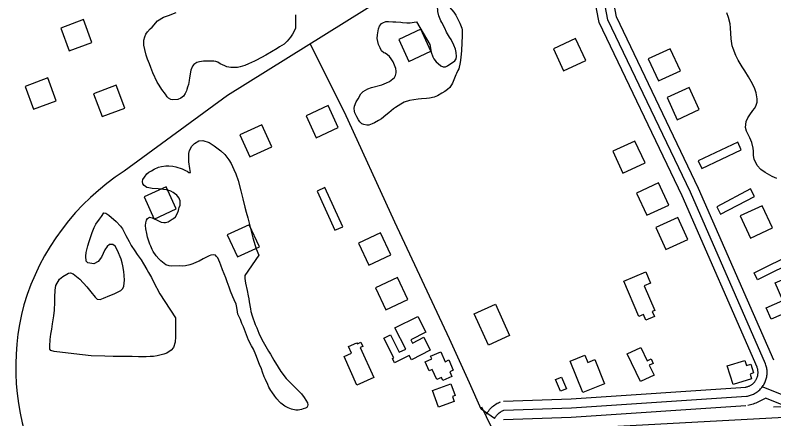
# Model space of a CAD drawing. Extents: x 3508733 to 3546731, y 546897 to 572481.
# Drawn here: x 3540808 to 3542060, y 569345 to 570012 of the extents above; entities that cross this region are included whole.
import ezdxf

# ---------------------------------------------------------------- set-up
doc = ezdxf.new("R2010")
doc.units = 0
for name, color, linetype in [('V-BLDG-OTLN', 7, 'Continuous'), ('V-ROAD-CNTR', 7, 'Continuous'), ('V-SITE-VEGE', 7, 'Continuous'), ('V-TOPO-SHOR', 7, 'Continuous')]:
    doc.layers.add(name, color=color, linetype=linetype)

msp = doc.modelspace()

# ---------------------------------------------------------------- linework, layer by layer
at = {"layer": 'V-BLDG-OTLN'}
for points in [[(3540897.5, 569953.2), (3540934.9, 569967.2), (3540920.9, 570004.7), (3540883.5, 569990.7)], [(3541441.3, 569972.1), (3541458.1, 569935.8), (3541494.4, 569952.5), (3541477.6, 569988.9)], [(3541696.6, 569956.6), (3541713.3, 569920.3), (3541749.7, 569937), (3541732.9, 569973.4)], [(3541852.8, 569939.9), (3541869.6, 569903.6), (3541905.9, 569920.3), (3541889.1, 569956.6)], [(3540838.6, 569856.9), (3540876, 569870.9), (3540862, 569908.4), (3540824.6, 569894.4)], [(3540951.6, 569844.8), (3540989.1, 569858.8), (3540975.1, 569896.3), (3540937.6, 569882.3)], [(3541883.9, 569875.9), (3541900.7, 569839.5), (3541937, 569856.3), (3541920.3, 569892.6)], [(3541288.3, 569846.1), (3541305.1, 569809.7), (3541341.4, 569826.5), (3541324.7, 569862.8)], [(3541178.9, 569814.5), (3541195.7, 569778.1), (3541232, 569794.9), (3541215.2, 569831.2)], [(3541794.5, 569787.5), (3541811.2, 569751.2), (3541847.6, 569768), (3541830.8, 569804.3)], [(3542006.4, 569789.6), (3542000.5, 569802.2), (3541935.4, 569771.6), (3541941.3, 569758.9)], [(3541833.5, 569718.2), (3541850.3, 569681.9), (3541886.6, 569698.6), (3541869.8, 569735)], [(3541021.2, 569711.9), (3541037.9, 569675.5), (3541074.2, 569692.3), (3541057.5, 569728.6)], [(3541319.2, 569727.5), (3541306.5, 569721.7), (3541336, 569656.9), (3541348.8, 569662.7)], [(3542028.2, 569712.9), (3542021.6, 569725.3), (3541965.8, 569695.7), (3541972.3, 569683.4)], [(3542004.5, 569680.5), (3542021.3, 569644.1), (3542057.6, 569660.9), (3542040.9, 569697.2)], [(3541865.3, 569661.3), (3541882, 569625), (3541918.3, 569641.8), (3541901.6, 569678.1)], [(3541158.2, 569649.3), (3541175, 569613), (3541211.3, 569629.7), (3541194.6, 569666.1)], [(3541374.9, 569635.7), (3541391.7, 569599.4), (3541428, 569616.1), (3541411.2, 569652.4)], [(3542033.1, 569575.3), (3542027.5, 569586.7), (3542095.4, 569620.2), (3542101, 569608.9)], [(3541837.6, 569514.6), (3541812.6, 569572.9), (3541848.7, 569588.3), (3541856.8, 569569.5), (3541846.4, 569565), (3541863.8, 569524.5), (3541859.6, 569522.6), (3541863, 569514.7), (3541848.8, 569508.6), (3541844.9, 569517.7)], [(3542055.6, 569510.2), (3542047.4, 569529), (3542074.7, 569540.9), (3542062, 569570), (3542100.5, 569586.8), (3542121.4, 569538.9)], [(3541402.9, 569562), (3541419.7, 569525.7), (3541456, 569542.4), (3541439.2, 569578.7)], [(3541600.6, 569534.6), (3541623.9, 569483), (3541589.2, 569467.3), (3541565.9, 569518.9)], [(3541463.7, 569470.7), (3541482.5, 569480.2), (3541493.2, 569459), (3541462, 569443.2), (3541458.5, 569450.2), (3541434.4, 569437.9), (3541430.7, 569445.2), (3541433.2, 569446.5), (3541416.8, 569478.7), (3541427.5, 569484.1), (3541442.1, 569455.4), (3541452.7, 569460.7), (3541435, 569495.6), (3541472.6, 569514.7), (3541485.7, 569488.7), (3541460.9, 569476.2)], [(3541377.6, 569463.2), (3541399.9, 569413.5), (3541372.2, 569401), (3541351, 569448.3), (3541363.1, 569453.8), (3541358.1, 569464.8), (3541372.2, 569471.1), (3541372.9, 569469.6), (3541378.9, 569472.3), (3541382.1, 569465.2)], [(3541510.4, 569456.4), (3541517.6, 569439.9), (3541523.8, 569442.7), (3541531.2, 569425.7), (3541525.3, 569423.1), (3541528.7, 569415.2), (3541514, 569408.8), (3541511.8, 569413.8), (3541504, 569410.3), (3541496.6, 569427.2), (3541491.3, 569424.9), (3541484.8, 569439.8), (3541495.7, 569444.6), (3541493.8, 569449.1)], [(3541840, 569407), (3541818.1, 569452.9), (3541840.5, 569463.5), (3541851.1, 569441.3), (3541857.6, 569444.4), (3541861.1, 569437.1), (3541854.6, 569434), (3541862.4, 569417.7)], [(3541764.8, 569443.4), (3541780.9, 569403.5), (3541745, 569388.9), (3541724, 569440.7), (3541748.5, 569450.6), (3541753.4, 569438.7)], [(3541992.9, 569402), (3541983.2, 569433), (3542012.3, 569442.1), (3542014.9, 569433.7), (3542022, 569435.9), (3542026.6, 569421.2), (3542020.9, 569419.4), (3542023.4, 569411.5)], [(3541708, 569391.1), (3541699.9, 569410.2), (3541710, 569414.5), (3541718.1, 569395.3)], [(3541497, 569392.2), (3541527.2, 569403.2), (3541534.2, 569384.1), (3541529.8, 569382.5), (3541532.8, 569374.3), (3541506.9, 569364.9)]]:
    msp.add_lwpolyline(points, close=True, dxfattribs=at)
at = {"layer": 'V-ROAD-CNTR'}
for points in [[(3542399.8, 570684.4), (3541868.2, 570329.2), (3541581.5, 570143.6), (3541158.5, 569879.6), (3540988.3, 569754.5)], [(3542059.9, 569442.6), (3541936, 569726.1), (3541800.6, 570009.2), (3541792.1, 570053.5), (3541724.2, 570175), (3541707.7, 570221.2)], [(3542032.5, 569430.6), (3541908.7, 569713.6), (3541771.9, 569999.8), (3541763.6, 570043.1), (3541696.8, 570162.5), (3541679.4, 570211.1)], [(3542046.2, 569436.6), (3541922.4, 569719.8), (3541786.2, 570004.5), (3541777.8, 570048.3), (3541710.5, 570168.7), (3541693.6, 570216.2)], [(3541599.3, 569346.1), (3541577.2, 569361.5), (3541558.2, 569404.9), (3541524.7, 569477.6), (3541434.5, 569670.3), (3541351.8, 569851.9), (3541294.8, 569964.7)], [(3543289.1, 569477.9), (3543291, 569473.8), (3543241.5, 569446.9), (3543015.9, 569431.6), (3542538.3, 569408.4), (3542117.3, 569383.5), (3542080.7, 569382.3), (3542040.9, 569398.1)], [(3543310.5, 569467.4), (3543245.8, 569432.2), (3543016.8, 569416.6), (3542539.1, 569393.5), (3542118, 569368.5), (3542078.1, 569367.2), (3542046.5, 569379.8)], [(3543838.2, 569442.8), (3541690.3, 569327), (3540868.3, 569282.7), (3539753, 569225.1), (3538133.2, 569138.2), (3536332.9, 569045.5), (3533541.7, 568893.8)], [(3542012.5, 569397.8), (3542013.9, 569398), (3542015, 569398.2), (3542016.1, 569398.5), (3542017.1, 569398.8), (3542018.1, 569399.2), (3542019.2, 569399.6), (3542020.2, 569400), (3542021.1, 569400.5), (3542022.1, 569401.1), (3542023, 569401.7), (3542023.9, 569402.3), (3542024.8, 569403), (3542025.7, 569403.7), (3542026.5, 569404.4), (3542027.2, 569405.2), (3542028, 569406), (3542028.7, 569406.8), (3542029.4, 569407.7), (3542030, 569408.6), (3542030.6, 569409.6), (3542031.1, 569410.5), (3542031.6, 569411.5), (3542032, 569412.5), (3542032.5, 569413.5), (3542032.8, 569414.6), (3542033.1, 569415.6), (3542033.4, 569416.7), (3542033.6, 569417.8), (3542033.8, 569418.9), (3542033.9, 569419.9), (3542034, 569421), (3542034, 569422.1), (3542034, 569423.2), (3542033.9, 569424.3), (3542033.8, 569425.4), (3542033.6, 569426.5), (3542033.4, 569427.6), (3542033.1, 569428.7), (3542032.8, 569429.7), (3542032.3, 569430.9), (3542032.2, 569431.2)], [(3542014.8, 569383), (3542016.6, 569383.2), (3542018.3, 569383.6), (3542020, 569384), (3542021.7, 569384.5), (3542023.4, 569385.1), (3542025.1, 569385.8), (3542026.7, 569386.5), (3542028.3, 569387.3), (3542029.8, 569388.2), (3542031.3, 569389.1), (3542032.8, 569390.2), (3542034.2, 569391.2), (3542035.5, 569392.4), (3542036.8, 569393.6), (3542038.1, 569394.8), (3542039.3, 569396.1), (3542040.4, 569397.5), (3542041.5, 569398.9), (3542042.5, 569400.4), (3542043.5, 569401.9), (3542044.3, 569403.4), (3542045.1, 569405), (3542045.9, 569406.6), (3542046.5, 569408.3), (3542047.1, 569410), (3542047.6, 569411.7), (3542048, 569413.4), (3542048.4, 569415.1), (3542048.7, 569416.9), (3542048.8, 569418.7), (3542049, 569420.4), (3542049, 569422.2), (3542048.9, 569424), (3542048.8, 569425.8), (3542048.6, 569427.5), (3542048.3, 569429.3), (3542048, 569431), (3542047.5, 569432.7), (3542047, 569434.4), (3542046.4, 569436.1), (3542046.2, 569436.6)], [(3541614.3, 569374.8), (3541725.7, 569378.6), (3542013.8, 569397.9)], [(3541614.8, 569359.8), (3541726.5, 569363.6), (3542014.8, 569383)], [(3542017.1, 569368.1), (3542019.2, 569368.5), (3542021.6, 569369), (3542024, 569369.6), (3542026.4, 569370.3), (3542028.7, 569371.1), (3542031, 569372), (3542033.2, 569373), (3542046.5, 569379.8)], [(3541586.2, 569353.4), (3541587.2, 569355.1), (3541588.4, 569357.1), (3541589.7, 569358.9), (3541591.2, 569360.8), (3541592.7, 569362.5), (3541594.3, 569364.2), (3541596, 569365.7), (3541597.8, 569367.2), (3541599.6, 569368.6), (3541601.5, 569369.9), (3541603.5, 569371.1), (3541605.6, 569372.2), (3541607.6, 569373.1), (3541609.1, 569373.7)], [(3541614.3, 569344.6), (3541725.7, 569348.4), (3542013.8, 569367.7)], [(3541948.3, 568573.7), (3541909.9, 568661.9), (3541835.2, 568820.9), (3541677.4, 569159), (3541639.4, 569237.9), (3541578.4, 569364.6)], [(3541599.3, 569346.1), (3541600.1, 569347.5), (3541600.9, 569348.8), (3541601.8, 569350), (3541602.7, 569351.2), (3541603.7, 569352.3), (3541604.8, 569353.4), (3541605.9, 569354.5), (3541607.1, 569355.4), (3541608.3, 569356.4), (3541609.5, 569357.2), (3541610.9, 569358), (3541612.2, 569358.7), (3541613.6, 569359.3), (3541614.8, 569359.8)]]:
    msp.add_lwpolyline(points, dxfattribs=at)
for centre, radius, start, end in [((3541205.8, 569418.7), 400.2, 122.9362, 163.2907), ((3541206.9, 569431.2), 397.7, 165.0665, 202.949)]:
    msp.add_arc(centre, radius, start, end, dxfattribs=at)
at = {"layer": 'V-SITE-VEGE'}
for points in [[(3541525.1, 569975.8), (3541520.2, 569984.2), (3541517.4, 569990.7), (3541512.4, 569999.9), (3541510.9, 570003), (3541507.3, 570011), (3541505.6, 570017.9), (3541505.3, 570027.3), (3541506.1, 570032.6), (3541507.8, 570037), (3541510.5, 570036.2), (3541518.9, 570029.9), (3541525, 570025.1), (3541532, 570017.2), (3541535.2, 570012), (3541542.1, 569998.8), (3541545.1, 569990.4), (3541545.6, 569987.7), (3541545.6, 569978.5)], [(3541270.6, 570012.6), (3541271, 570008.2), (3541271, 569997), (3541270.6, 569990.7), (3541269.4, 569986.6), (3541265.9, 569980.5), (3541262.8, 569975.8), (3541256.9, 569969.1), (3541252.3, 569964.5), (3541244.6, 569959.8), (3541240.4, 569956.8), (3541221.8, 569945.8), (3541206.5, 569937.8), (3541203.4, 569936.1), (3541193.4, 569931.5), (3541187.5, 569929.1), (3541179.6, 569926.8), (3541175.1, 569925.7), (3541168.2, 569925.5), (3541164, 569925.6), (3541157.7, 569926.9), (3541154.2, 569928.3), (3541146.6, 569931.6), (3541142.6, 569934.3), (3541139.3, 569935.6), (3541135.9, 569936.4), (3541124.2, 569936.4), (3541119.3, 569936.3), (3541112.4, 569935.2), (3541108.2, 569933.8), (3541103.2, 569930.8), (3541100.7, 569927.7), (3541098.2, 569921.3), (3541096.2, 569908.5), (3541095.4, 569904.1), (3541094.1, 569897.4), (3541092.9, 569893), (3541091.5, 569889.4), (3541091, 569886.9), (3541090, 569884.8), (3541088.8, 569882.5), (3541085.8, 569878.3), (3541081.7, 569875.3), (3541076.6, 569872.8), (3541068.5, 569872.4), (3541065.1, 569872.8), (3541061.5, 569874.8), (3541059, 569877.3), (3541056.1, 569881.7), (3541050.4, 569889.5), (3541045.9, 569896.3), (3541042.6, 569901.4), (3541035.6, 569917.1), (3541032.2, 569925.8), (3541029.8, 569931.5), (3541026.6, 569939.5), (3541024.7, 569945.9), (3541022.1, 569955.6), (3541020.7, 569962.3), (3541020.8, 569970.9), (3541022, 569976.1), (3541024.1, 569981), (3541026.6, 569984.7), (3541031, 569989.8), (3541034.5, 569992.3), (3541043.1, 570002.8), (3541053.3, 570008.6), (3541061.3, 570011.8), (3541073.7, 570016.4)], [(3542065.1, 569742.4), (3542057.5, 569745.7), (3542045.9, 569752.3), (3542038.4, 569757.4), (3542032.5, 569764), (3542027.6, 569774.5), (3542026.3, 569780.4), (3542026.3, 569787.5), (3542026.2, 569792.5), (3542023.9, 569801.9), (3542020.7, 569809.5), (3542015.2, 569820.3), (3542013.5, 569826.8), (3542014.3, 569836.3), (3542017.2, 569842.4), (3542020.5, 569847.8), (3542025.3, 569854.6), (3542028, 569858.1), (3542030.1, 569861.9), (3542032.4, 569868.4), (3542032.7, 569874.1), (3542030.8, 569884), (3542028, 569891.9), (3542022.5, 569902.8), (3542018.3, 569910.1), (3542012, 569920.3), (3542007.8, 569926.8), (3542001.4, 569937.9), (3541997.6, 569945.4), (3541992.7, 569957.2), (3541991.4, 569961.5), (3541989.5, 569973.1), (3541988.6, 569991.1), (3541987.9, 569997.6), (3541985.1, 570008.3), (3541982.4, 570016)], [(3541545.6, 569978.5), (3541544.7, 569953.9), (3541543.5, 569942.2), (3541542.5, 569933.8), (3541540.2, 569923.3), (3541538.9, 569920.6), (3541536.7, 569915.7), (3541535.4, 569913.4), (3541534.2, 569910.7), (3541530, 569899.7), (3541525.5, 569892.8), (3541521.7, 569889.4), (3541517.1, 569886.1), (3541512.5, 569883.1), (3541505, 569878.9), (3541499.8, 569876.7), (3541492.2, 569875.2), (3541487, 569874.6), (3541478.6, 569874.1), (3541473.3, 569873.5), (3541458.9, 569871.3), (3541450.1, 569868.3), (3541444.4, 569865.4), (3541435.7, 569859.9), (3541432.7, 569857.6), (3541424.8, 569850.6), (3541420, 569846.8), (3541412.9, 569840.9), (3541407.9, 569837.9), (3541401.4, 569834.1), (3541397.4, 569832.8), (3541391.6, 569830.7), (3541388.4, 569830.5), (3541383.4, 569831.3), (3541380.5, 569832.6), (3541376.9, 569835.9), (3541374.6, 569839), (3541371.8, 569844), (3541368.8, 569850.8), (3541368, 569853.7), (3541367.8, 569858.1), (3541368.2, 569862.1), (3541371.1, 569869), (3541374, 569874), (3541378.7, 569882.4), (3541382.7, 569886.3), (3541390.2, 569890.7), (3541396.5, 569892.6), (3541413.1, 569897.1), (3541421.2, 569900.5), (3541425.8, 569902.8), (3541431.3, 569906.8), (3541434, 569909.4), (3541436, 569912.5), (3541436.9, 569916.7), (3541436.9, 569919.8), (3541436.4, 569924.3), (3541435.5, 569927), (3541432.2, 569935.1), (3541428.6, 569940.2), (3541425.8, 569943.9), (3541422.7, 569946.6), (3541418.9, 569949.1), (3541416.8, 569949.9), (3541413, 569953.3), (3541410.4, 569957.9), (3541407.9, 569963.9), (3541405.8, 569973.6), (3541405.9, 569979.9), (3541407.8, 569989.7), (3541409.6, 569993.9), (3541412.8, 569998.1), (3541415.1, 569999.6), (3541420.1, 570001.5), (3541424.1, 570001.4), (3541431.2, 570001), (3541436.4, 570001), (3541444.6, 570000.6), (3541447.4, 570000.2), (3541454.7, 569999.6), (3541459.9, 569999.6), (3541466.7, 570000.5), (3541470.4, 570000.9), (3541492.4, 569963.5), (3541494.6, 569951), (3541497.5, 569943.2), (3541499, 569939.9), (3541502.8, 569935.1), (3541506, 569932.1), (3541510.8, 569928.6), (3541514.4, 569926.7), (3541518.4, 569926.8), (3541521.7, 569928.2), (3541533.6, 569936.5), (3541535.7, 569939.8), (3541536.3, 569943.8), (3541535.7, 569950.3), (3541534.8, 569955.8), (3541532.3, 569962.3), (3541527.6, 569972.1), (3541525.1, 569975.8)], [(3541026.6, 569645.5), (3541025.7, 569651.4), (3541023.8, 569659.5), (3541023.4, 569664.5), (3541023.8, 569669), (3541025, 569673.8), (3541026.4, 569676.5), (3541030, 569678.8), (3541034.6, 569677.4), (3541038.2, 569676), (3541043.9, 569673), (3541049.3, 569670.5), (3541053.5, 569669.5), (3541056.3, 569669.5), (3541060.9, 569671), (3541063.8, 569672.9), (3541067.6, 569675), (3541069.6, 569676.3), (3541073, 569679.3), (3541076.1, 569685.2), (3541077.7, 569689.8), (3541078.6, 569692.3), (3541079, 569694.4), (3541080.4, 569698.4), (3541080.8, 569700.9), (3541080.4, 569705.5), (3541079.6, 569708), (3541078.9, 569709.9), (3541076.8, 569712.8), (3541074.9, 569714.7), (3541071.3, 569717.4), (3541069.2, 569719.3), (3541065.2, 569721.2), (3541062.1, 569722.4), (3541057.3, 569723.6), (3541048.9, 569724.9), (3541044.5, 569725.3), (3541034.4, 569726), (3541028.7, 569726.9), (3541025.6, 569727.7), (3541021.4, 569730.6), (3541019.2, 569733.7), (3541018.2, 569737.7), (3541019.2, 569740.9), (3541021.5, 569744.4), (3541025.7, 569750.1), (3541029, 569752.8), (3541033.4, 569755.2), (3541037.8, 569757.9), (3541044.7, 569760.9), (3541049.7, 569762.2), (3541057.1, 569763.5), (3541061.7, 569763.5), (3541068.6, 569762.9), (3541073.2, 569761.5), (3541083.9, 569758.1), (3541089.4, 569755.7), (3541092.3, 569754.4), (3541094.9, 569752.5), (3541097.4, 569752.3), (3541096.3, 569759), (3541094.8, 569770), (3541094.7, 569777.7), (3541094.9, 569783.6), (3541096.1, 569788.8), (3541099.7, 569796), (3541104, 569800.4), (3541111.4, 569804.6), (3541117.7, 569805.1), (3541128.4, 569802), (3541136.6, 569796.6), (3541147.9, 569788.2), (3541154.2, 569782.2), (3541161, 569773), (3541164.8, 569767.1), (3541169.3, 569757.3), (3541172.4, 569750), (3541176.3, 569739.1), (3541180.8, 569722.1), (3541183.8, 569708.7), (3541187, 569695.3), (3541189.3, 569686.7), (3541192.1, 569677.3), (3541200.2, 569644.4), (3541206, 569626.4), (3541210.4, 569616)], [(3541072.8, 569505.7), (3541072.8, 569496.6), (3541073.1, 569480.9), (3541072.5, 569472.3), (3541069.4, 569463.1), (3541065.9, 569458.7), (3541058.3, 569454.2), (3541053.5, 569452.3), (3541046.8, 569450.4), (3541042.6, 569449.5), (3541036.4, 569448.5), (3541031.1, 569448.4), (3541024.6, 569447.8), (3541011.8, 569447.9), (3541001.4, 569448.3), (3540989.6, 569448.6), (3540970.1, 569448.7), (3540956.3, 569448.9), (3540933.6, 569449.6), (3540919.4, 569451), (3540886.2, 569454.8), (3540872.6, 569456.7), (3540867.3, 569458.5), (3540865.4, 569460.8), (3540865.4, 569465.6), (3540866.2, 569476.6), (3540867.4, 569485.1), (3540868.8, 569493.6), (3540869.8, 569502.6), (3540872.1, 569515.6), (3540873.1, 569524.8), (3540873.8, 569538.4), (3540873.8, 569546.4), (3540874.2, 569557.9), (3540875.6, 569565.9), (3540881.2, 569576.2), (3540886.8, 569580.4), (3540893.5, 569584.2), (3540896.1, 569586.1), (3540899.6, 569586.6), (3540903.8, 569584.9), (3540915, 569576.2), (3540926.6, 569563.7), (3540933.1, 569555.1), (3540940.1, 569546.5), (3540943.6, 569543.2), (3540948.7, 569542.6), (3540954.1, 569544.7), (3540964.6, 569549.2), (3540971.5, 569551.9), (3540979.6, 569555.7), (3540982.8, 569557.6), (3540986.1, 569560.8), (3540987.6, 569564.8), (3540988.8, 569574.6), (3540988.3, 569582.2), (3540987.5, 569588.9), (3540986.1, 569598.1), (3540984.9, 569603.1), (3540983, 569609), (3540977.2, 569623.6), (3540973.2, 569630.6), (3540969.6, 569633.5), (3540964.2, 569633.4), (3540960.2, 569630.1), (3540956.3, 569624.4), (3540950.9, 569612.4), (3540945, 569605.3), (3540937.9, 569601.5), (3540928.1, 569603.3), (3540925.7, 569606), (3540924.9, 569614), (3540925.5, 569620.3), (3540928.3, 569631), (3540930.4, 569638.3), (3540935.4, 569653.2), (3540938.7, 569661.4), (3540941.4, 569666.7), (3540947.2, 569675.1), (3540950.9, 569679.9), (3540954.7, 569685.6), (3540957.8, 569685), (3540962.9, 569681.7), (3540974.7, 569671.4), (3540982.1, 569663.9), (3540985.4, 569659.3), (3540987.8, 569654.7), (3540990.9, 569648.2), (3540996.2, 569638.4), (3540999.6, 569631.9), (3541005.5, 569622.9), (3541009.8, 569617.1), (3541016.3, 569607.9), (3541020.3, 569601.4), (3541025.4, 569592.2), (3541028.4, 569587), (3541033, 569578.8), (3541036.6, 569571.7), (3541046.8, 569552.1)], [(3541210.4, 569616), (3541187.3, 569582.3), (3541187.5, 569580.2), (3541187.5, 569577.5), (3541188.6, 569569.3), (3541191, 569557.6), (3541192.5, 569548.8), (3541193.6, 569543.6), (3541194.6, 569538.7), (3541196.4, 569527.2), (3541197.4, 569522.8), (3541199.6, 569515.5), (3541204.5, 569501.1), (3541207, 569495.8), (3541210.4, 569486.8), (3541213, 569480.8), (3541217.6, 569472.4), (3541226.1, 569457.5), (3541229.7, 569452.1), (3541235.2, 569442.5), (3541242.3, 569430.6), (3541246.6, 569423.9), (3541255.6, 569412), (3541259.7, 569407.6), (3541268.1, 569399.2), (3541273.4, 569394), (3541280.7, 569386.7), (3541285.1, 569380.7), (3541290.7, 569372.1), (3541291.3, 569368.8), (3541290.7, 569366.4), (3541289.4, 569364.3), (3541287.5, 569363.1), (3541283.6, 569361.8), (3541280.6, 569361.1), (3541275.2, 569359.9), (3541271.4, 569359.9), (3541264.1, 569361.7), (3541259, 569363.4), (3541253.1, 569366.3), (3541246.4, 569371.3), (3541244.3, 569373.8), (3541239.9, 569378.4), (3541236.5, 569383), (3541231.8, 569389.9), (3541230.4, 569392.1), (3541227, 569398), (3541225.1, 569402.4), (3541221.3, 569410.3), (3541219.2, 569415), (3541216.2, 569422.7), (3541214.5, 569427.9), (3541211.3, 569435.2), (3541205.6, 569451.1), (3541201.3, 569460.6), (3541198.4, 569466.2), (3541193.5, 569475.2), (3541185, 569497.4), (3541182.5, 569502.8), (3541179.9, 569509.7), (3541175.9, 569518.5), (3541175.2, 569522.1), (3541174.1, 569529.6), (3541173.5, 569532.1), (3541172.7, 569534.7), (3541169.7, 569541.8), (3541167.6, 569547.2), (3541163.7, 569556.2), (3541161.2, 569562.7), (3541158, 569571.9), (3541155.9, 569578.4), (3541150.6, 569591.6), (3541147.6, 569599.5), (3541146.1, 569603.9), (3541142.5, 569611.3), (3541140.6, 569613.8), (3541139.1, 569615.6), (3541135.3, 569616.5), (3541131.4, 569615.8), (3541128.2, 569614.5), (3541118.4, 569609.7), (3541111.9, 569605.9), (3541107.7, 569604), (3541101.2, 569601.4), (3541096.6, 569599.7), (3541089.5, 569598.2), (3541084.5, 569597.8), (3541079.2, 569597.9), (3541066.5, 569597.5), (3541062.5, 569597.9), (3541057, 569599.7), (3541054.1, 569601.8), (3541048.6, 569606.2), (3541045.4, 569609.5), (3541040.8, 569614.7), (3541036.1, 569622), (3541034.4, 569625.4), (3541032.1, 569630.6), (3541030.4, 569634), (3541028.1, 569640.5), (3541026.6, 569645.5)], [(3541046.8, 569552.1), (3541055, 569539.1), (3541072.7, 569512.1), (3541072.8, 569505.7)]]:
    msp.add_lwpolyline(points, dxfattribs=at)
at = {"layer": 'V-TOPO-SHOR'}
msp.add_lwpolyline([(3542059.5, 569365.4), (3542150.9, 569367), (3542287.3, 569372.6), (3542506.8, 569386.9), (3542680.6, 569395.1), (3542841.3, 569399.9), (3543020.6, 569412.2), (3543105.8, 569417.4), (3543173.7, 569419.8), (3543225.6, 569424.4), (3543267.9, 569427.7), (3543313.6, 569431), (3543353, 569431.5), (3543396.6, 569432.7), (3543455.5, 569437.9), (3543493.6, 569443.3), (3543510.3, 569449.5), (3543513.5, 569451.2), (3543528.3, 569459.1), (3543534.5, 569459.7), (3543547.4, 569455.4)], dxfattribs=at)

doc.saveas('drawing.dxf')
